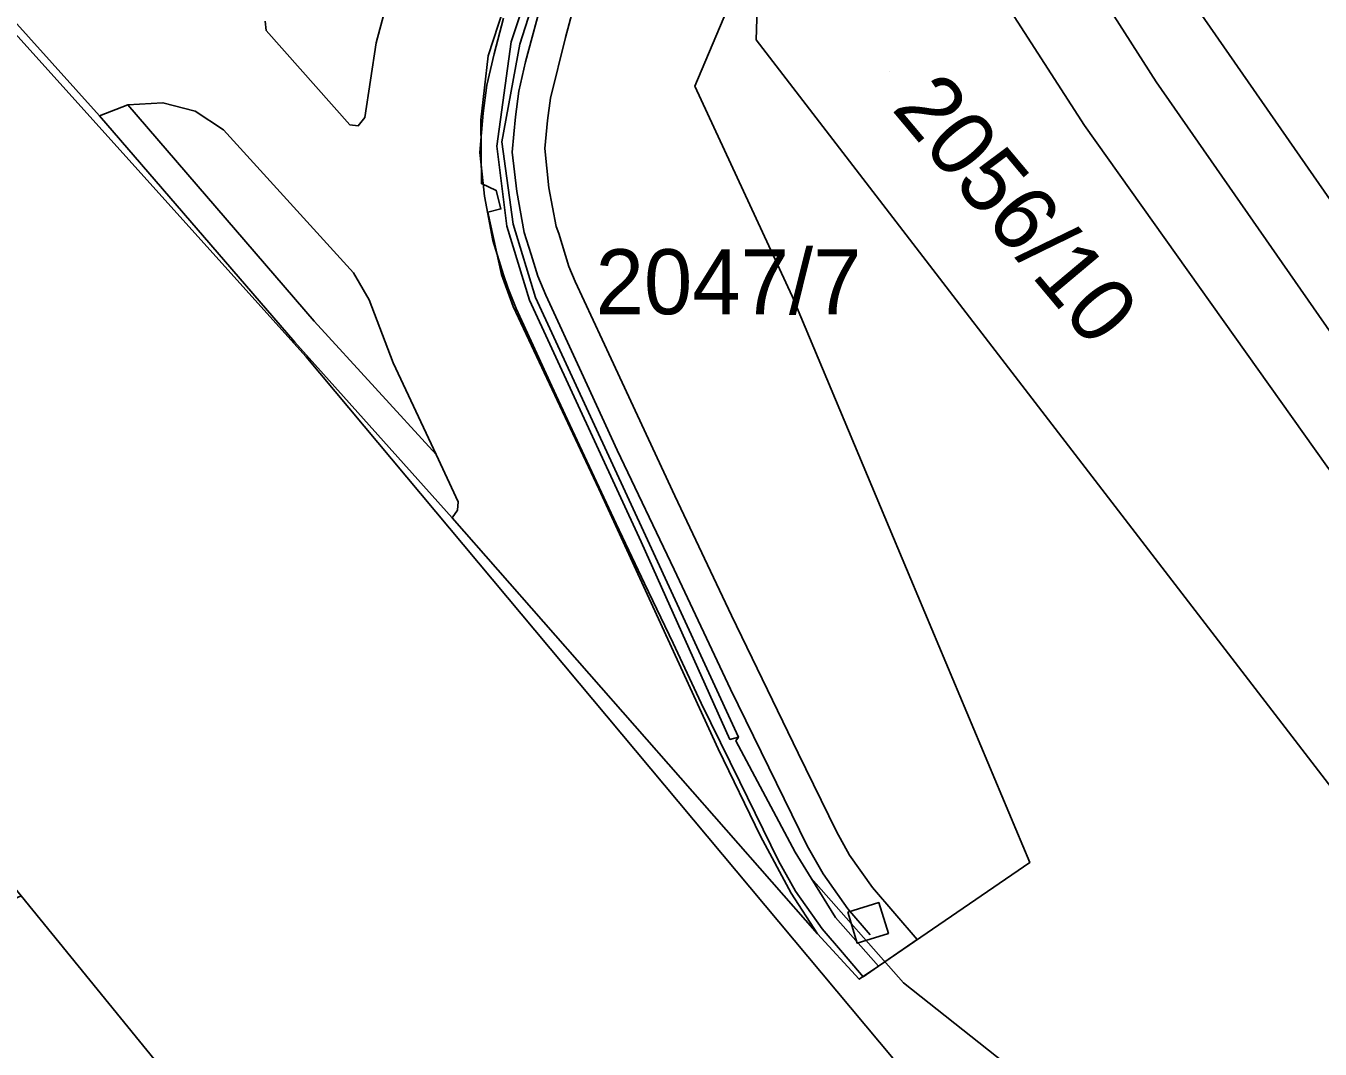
# Model space of a CAD drawing. Extents: x -263423 to -261326, y -1240067 to -1237864.
# Drawn here: x -262431 to -262391.16, y -1239409.19 to -1239377.69 of the extents above; entities that cross this region are included whole.
import ezdxf

# ---------------------------------------------------------------- set-up
doc = ezdxf.new("R2010")
doc.units = 0
for name, color, linetype in [('body_kn', 7, 'Continuous'), ('kladpar_druhypozemkov', 7, 'Continuous'), ('kladpar_hranice', 7, 'Continuous'), ('kladpar_parcelnecisla', 7, 'Continuous'), ('kladpar_plochy', 7, 'Continuous'), ('tarchy_linie', 7, 'Continuous'), ('zappar_hrandruhpozemk', 7, 'Continuous')]:
    doc.layers.add(name, color=color, linetype=linetype)

msp = doc.modelspace()

# ---------------------------------------------------------------- linework, layer by layer
at = {"layer": 'body_kn'}
for p, q in [((-262423.6, -1239377.84), (-262423.6, -1239377.84)), ((-262420.22, -1239378.22), (-262420.22, -1239378.22)), ((-262416.06, -1239378.19), (-262416.06, -1239378.19)), ((-262414.39, -1239378.05), (-262414.39, -1239378.05)), ((-262408.52, -1239378.12), (-262408.52, -1239378.12)), ((-262408.52, -1239378.12), (-262408.52, -1239378.12)), ((-262416.77, -1239378.62), (-262416.77, -1239378.62)), ((-262416.59, -1239378.56), (-262416.59, -1239378.56)), ((-262415.8, -1239378.26), (-262415.8, -1239378.26)), ((-262415.62, -1239378.8), (-262415.62, -1239378.8)), ((-262396.21, -1239379.42), (-262396.21, -1239379.42)), ((-262416.81, -1239379.52), (-262416.81, -1239379.52)), ((-262415.83, -1239379.7), (-262415.83, -1239379.7)), ((-262410.41, -1239379.55), (-262410.41, -1239379.55)), ((-262427.86, -1239380.13), (-262427.86, -1239380.13)), ((-262426.78, -1239380.06), (-262426.78, -1239380.06)), ((-262414.85, -1239379.92), (-262414.85, -1239379.92)), ((-262428.73, -1239380.46), (-262428.73, -1239380.46)), ((-262428.73, -1239380.46), (-262428.73, -1239380.46)), ((-262425.79, -1239380.32), (-262425.79, -1239380.32)), ((-262420.57, -1239380.52), (-262420.57, -1239380.52)), ((-262417, -1239380.59), (-262417, -1239380.59)), ((-262416.92, -1239380.38), (-262416.92, -1239380.38)), ((-262415.93, -1239380.49), (-262415.93, -1239380.49)), ((-262414.94, -1239380.61), (-262414.94, -1239380.61)), ((-262424.92, -1239380.89), (-262424.92, -1239380.89)), ((-262424.92, -1239380.89), (-262424.92, -1239380.89)), ((-262421.03, -1239380.74), (-262421.03, -1239380.74)), ((-262420.77, -1239380.77), (-262420.77, -1239380.77)), ((-262416.98, -1239380.98), (-262416.98, -1239380.98)), ((-262398.42, -1239380.76), (-262398.42, -1239380.76)), ((-262416.5, -1239381.4), (-262416.5, -1239381.4)), ((-262416.35, -1239381.26), (-262416.35, -1239381.26)), ((-262415.98, -1239381.03), (-262415.98, -1239381.03)), ((-262417.03, -1239381.59), (-262417.03, -1239381.59)), ((-262416.03, -1239381.58), (-262416.03, -1239381.58)), ((-262415.03, -1239381.47), (-262415.03, -1239381.47)), ((-262416.98, -1239382.55), (-262416.98, -1239382.55)), ((-262416.96, -1239382.26), (-262416.96, -1239382.26)), ((-262416.88, -1239382.94), (-262416.88, -1239382.94)), ((-262416.52, -1239382.76), (-262416.52, -1239382.76)), ((-262415.89, -1239382.79), (-262415.89, -1239382.79)), ((-262414.9, -1239382.68), (-262414.9, -1239382.68)), ((-262416.38, -1239383.33), (-262416.38, -1239383.33)), ((-262416.78, -1239383.43), (-262416.78, -1239383.43)), ((-262416, -1239383.8), (-262416, -1239383.8)), ((-262416.2, -1239383.86), (-262416.2, -1239383.86)), ((-262415.66, -1239384.05), (-262415.66, -1239384.05)), ((-262414.68, -1239383.87), (-262414.68, -1239383.87)), ((-262414.6, -1239384.09), (-262414.6, -1239384.09)), ((-262416.63, -1239384.3), (-262416.63, -1239384.3)), ((-262415.45, -1239384.73), (-262415.45, -1239384.73)), ((-262420.92, -1239385.3), (-262420.92, -1239385.3)), ((-262416.36, -1239385.35), (-262416.36, -1239385.35)), ((-262416.3, -1239385.36), (-262416.3, -1239385.36)), ((-262415.24, -1239385.4), (-262415.24, -1239385.4)), ((-262414.29, -1239385.1), (-262414.29, -1239385.1)), ((-262416.16, -1239385.78), (-262416.16, -1239385.78)), ((-262414.09, -1239385.56), (-262414.09, -1239385.56)), ((-262420.43, -1239386.13), (-262420.43, -1239386.13)), ((-262415.5, -1239386.14), (-262415.5, -1239386.14)), ((-262415.31, -1239386.06), (-262415.31, -1239386.06)), ((-262415, -1239385.98), (-262415, -1239385.98)), ((-262407.41, -1239386.01), (-262407.41, -1239386.01)), ((-262416, -1239386.33), (-262416, -1239386.33)), ((-262415.91, -1239386.39), (-262415.91, -1239386.39)), ((-262422.13, -1239386.78), (-262422.13, -1239386.78)), ((-262422.72, -1239387.43), (-262422.72, -1239387.43)), ((-262422.37, -1239387.88), (-262422.37, -1239387.88)), ((-262419.69, -1239388.07), (-262419.69, -1239388.07)), ((-262412.99, -1239387.94), (-262412.99, -1239387.94)), ((-262413.9, -1239388.36), (-262413.9, -1239388.36)), ((-262414.81, -1239388.78), (-262414.81, -1239388.78)), ((-262414.26, -1239389.97), (-262414.26, -1239389.97)), ((-262418.37, -1239390.89), (-262418.37, -1239390.89)), ((-262412.8, -1239390.75), (-262412.8, -1239390.75)), ((-262413.36, -1239391.94), (-262413.36, -1239391.94)), ((-262411.03, -1239392.16), (-262411.03, -1239392.16)), ((-262417.69, -1239392.34), (-262417.69, -1239392.34)), ((-262417.88, -1239392.84), (-262417.88, -1239392.84)), ((-262417.71, -1239392.6), (-262417.71, -1239392.6)), ((-262412.83, -1239393.02), (-262412.83, -1239393.02)), ((-262412.06, -1239393.58), (-262412.06, -1239393.58)), ((-262411.87, -1239393.51), (-262411.87, -1239393.51)), ((-262411.05, -1239394.43), (-262411.05, -1239394.43)), ((-262411.96, -1239394.86), (-262411.96, -1239394.86)), ((-262403.76, -1239394.73), (-262403.76, -1239394.73)), ((-262409.28, -1239395.84), (-262409.28, -1239395.84)), ((-262411.08, -1239396.7), (-262411.08, -1239396.7)), ((-262409.31, -1239398.11), (-262409.31, -1239398.11)), ((-262410.21, -1239398.54), (-262410.21, -1239398.54)), ((-262409.33, -1239399.66), (-262409.33, -1239399.66)), ((-262409.15, -1239399.7), (-262409.15, -1239399.7)), ((-262409.07, -1239399.59), (-262409.07, -1239399.59)), ((-262409.69, -1239399.95), (-262409.69, -1239399.95)), ((-262407.23, -1239400.08), (-262407.23, -1239400.08)), ((-262408.13, -1239400.52), (-262408.13, -1239400.52)), ((-262409.03, -1239400.96), (-262409.03, -1239400.96)), ((-262406.05, -1239402.49), (-262406.05, -1239402.49)), ((-262408.39, -1239402.64), (-262408.39, -1239402.64)), ((-262406.95, -1239402.93), (-262406.95, -1239402.93)), ((-262407.32, -1239403.13), (-262407.32, -1239403.13)), ((-262405.65, -1239403.22), (-262405.65, -1239403.22)), ((-262407.83, -1239403.39), (-262407.83, -1239403.39)), ((-262400.1, -1239403.45), (-262400.1, -1239403.45)), ((-262406.83, -1239403.93), (-262406.83, -1239403.93)), ((-262406.46, -1239403.79), (-262406.46, -1239403.79)), ((-262407.45, -1239404.39), (-262407.45, -1239404.39)), ((-262407.31, -1239404.33), (-262407.31, -1239404.33)), ((-262404.94, -1239404.22), (-262404.94, -1239404.22)), ((-262405.7, -1239404.87), (-262405.7, -1239404.87)), ((-262404.75, -1239404.68), (-262404.75, -1239404.68)), ((-262406.08, -1239405.14), (-262406.08, -1239405.14)), ((-262405.7, -1239404.97), (-262405.7, -1239404.97)), ((-262405.7, -1239404.97), (-262405.7, -1239404.97)), ((-262406.63, -1239405.64), (-262406.63, -1239405.64)), ((-262406.63, -1239405.64), (-262406.63, -1239405.64)), ((-262406.49, -1239405.49), (-262406.49, -1239405.49)), ((-262405.01, -1239405.67), (-262405.01, -1239405.67)), ((-262404.45, -1239405.63), (-262404.45, -1239405.63)), ((-262405.41, -1239405.93), (-262405.41, -1239405.93)), ((-262403.57, -1239405.82), (-262403.57, -1239405.82)), ((-262405.86, -1239406.22), (-262405.86, -1239406.22)), ((-262404.76, -1239406.64), (-262404.76, -1239406.64)), ((-262405.35, -1239407.04), (-262405.35, -1239407.04)), ((-262405.23, -1239406.96), (-262405.23, -1239406.96)), ((-262405.23, -1239406.96), (-262405.23, -1239406.96)), ((-262403.99, -1239407.15), (-262403.99, -1239407.15))]:
    msp.add_line(p, q, dxfattribs=at)
at = {"layer": 'kladpar_druhypozemkov'}
for p, q in [((-262404.42, -1239379.09), (-262404.42, -1239379.09)), ((-262408.56, -1239384.66), (-262408.56, -1239384.66))]:
    msp.add_line(p, q, dxfattribs=at)
at = {"layer": 'kladpar_hranice'}
for points in [[(-262537.04, -1239201.38), (-262530.63, -1239212.83), (-262524.98, -1239221.66), (-262515.95, -1239238.18), (-262513.22, -1239243.64), (-262488.7, -1239296.05), (-262477.52, -1239319.89), (-262470.28, -1239332.31), (-262460.88, -1239345.09), (-262460.45, -1239345.57), (-262456.47, -1239349.99), (-262422.37, -1239387.88), (-262384.87, -1239432.71), (-262381.9, -1239440.83), (-262378.54, -1239440.24), (-262365.57, -1239456.11), (-262343.98, -1239472.44), (-262339.39, -1239475.05), (-262313.57, -1239504.2), (-262300.8, -1239514.92), (-262285.68, -1239520.13), (-262283.16, -1239520.7)], [(-262400.37, -1239447.19), (-262403.09, -1239439.19), (-262406.28, -1239435.02), (-262431.14, -1239404.47), (-262444.5, -1239388.16), (-262453.57, -1239376.9), (-262453.96, -1239376.39), (-262466.68, -1239360.07), (-262479.85, -1239343.05), (-262485.49, -1239333.68), (-262493.44, -1239318.98), (-262509.28, -1239286.75), (-262518.34, -1239268.95), (-262530.05, -1239244.29), (-262540.43, -1239222.84)], [(-262380.57, -1239401.22), (-262388.95, -1239389.85), (-262396.21, -1239379.42), (-262403.05, -1239368.71), (-262408.41, -1239358.83), (-262413.39, -1239348.75), (-262415.28, -1239344.13), (-262401.76, -1239343.6), (-262400, -1239346.23), (-262396.7, -1239349.84), (-262392.24, -1239352.4), (-262387.21, -1239353.44), (-262382.34, -1239352.93), (-262377.66, -1239350.97), (-262373.76, -1239347.51), (-262371.24, -1239343.1), (-262351.71, -1239342.8), (-262360.36, -1239372.61), (-262368.35, -1239399.72), (-262380.57, -1239401.22)], [(-262408.52, -1239378.12), (-262408.16, -1239366.75), (-262415.23, -1239353.08), (-262417.91, -1239348.03), (-262418.11, -1239347.65), (-262418.93, -1239347.97), (-262420.97, -1239344.36), (-262418.6, -1239344.27), (-262417.78, -1239344.23), (-262415.55, -1239349.92), (-262410.69, -1239360.04), (-262405.39, -1239369.94), (-262398.42, -1239380.76), (-262390.96, -1239391.25), (-262383.47, -1239401.57), (-262381.56, -1239403.87), (-262374.76, -1239412.02), (-262381.4, -1239413.39), (-262408.52, -1239378.12)], [(-262380.57, -1239401.22), (-262383.47, -1239401.57), (-262390.96, -1239391.25), (-262398.42, -1239380.76), (-262405.39, -1239369.94), (-262410.69, -1239360.04), (-262415.55, -1239349.92), (-262417.78, -1239344.23), (-262415.28, -1239344.13), (-262413.39, -1239348.75), (-262408.41, -1239358.83), (-262403.05, -1239368.71), (-262396.21, -1239379.42), (-262388.95, -1239389.85), (-262380.57, -1239401.22)], [(-262437.49, -1239355.29), (-262424.78, -1239350.18), (-262424.12, -1239349.92), (-262419.4, -1239348.15), (-262418.93, -1239347.97), (-262418.11, -1239347.65), (-262417.91, -1239348.03), (-262415.23, -1239353.08), (-262408.16, -1239366.75), (-262408.52, -1239378.12), (-262381.4, -1239413.39)], [(-262456.47, -1239349.99), (-262454.58, -1239349.11), (-262432.83, -1239374.3), (-262432.91, -1239374.26), (-262434.1, -1239373.29), (-262434.82, -1239372.55), (-262435.86, -1239371.39), (-262436.45, -1239371.82), (-262435.29, -1239373.1), (-262434.66, -1239373.87), (-262428.73, -1239380.46), (-262422.72, -1239387.43), (-262417.88, -1239392.84), (-262406.63, -1239405.64), (-262405.35, -1239407.04), (-262404.76, -1239406.64), (-262406.08, -1239405.14), (-262406.83, -1239403.93), (-262403.99, -1239407.15), (-262377.98, -1239427.75)], [(-262384.87, -1239432.71), (-262422.37, -1239387.88), (-262456.47, -1239349.99)], [(-262412.9, -1239369.22), (-262415.8, -1239378.26), (-262416.35, -1239381.26), (-262416, -1239383.8), (-262415.31, -1239386.06), (-262411.87, -1239393.51), (-262409.07, -1239399.59), (-262409.15, -1239399.7), (-262407.32, -1239403.13), (-262406.83, -1239403.93), (-262406.08, -1239405.14), (-262404.76, -1239406.64), (-262405.35, -1239407.04), (-262406.63, -1239405.64), (-262417.88, -1239392.84), (-262422.72, -1239387.43), (-262428.73, -1239380.46), (-262434.66, -1239373.87)], [(-262377.98, -1239427.75), (-262403.99, -1239407.15), (-262406.83, -1239403.93), (-262407.32, -1239403.13), (-262409.15, -1239399.7), (-262409.07, -1239399.59), (-262411.87, -1239393.51), (-262415.31, -1239386.06), (-262416, -1239383.8), (-262416.35, -1239381.26), (-262415.8, -1239378.26), (-262412.9, -1239369.22)], [(-262452.01, -1239413.83), (-262431.14, -1239404.47), (-262406.28, -1239435.02)]]:
    msp.add_lwpolyline(points, dxfattribs=at)
at = {"layer": 'kladpar_plochy'}
for points in [[(-262537.04, -1239201.38), (-262530.63, -1239212.83), (-262524.98, -1239221.66), (-262515.95, -1239238.18), (-262513.22, -1239243.64), (-262488.7, -1239296.05), (-262477.52, -1239319.89), (-262470.28, -1239332.31), (-262460.88, -1239345.09), (-262460.45, -1239345.57), (-262456.47, -1239349.99), (-262422.37, -1239387.88), (-262384.87, -1239432.71), (-262381.9, -1239440.83), (-262378.54, -1239440.24), (-262365.57, -1239456.11)], [(-262400.37, -1239447.19), (-262403.09, -1239439.19), (-262406.28, -1239435.02), (-262431.14, -1239404.47), (-262444.5, -1239388.16), (-262453.57, -1239376.9), (-262453.96, -1239376.39), (-262466.68, -1239360.07), (-262479.85, -1239343.05), (-262485.49, -1239333.68), (-262493.44, -1239318.98), (-262509.28, -1239286.75), (-262518.34, -1239268.95), (-262530.05, -1239244.29), (-262540.43, -1239222.84)], [(-262437.49, -1239355.29), (-262424.78, -1239350.18), (-262424.12, -1239349.92), (-262419.4, -1239348.15), (-262418.93, -1239347.97), (-262418.11, -1239347.65), (-262417.91, -1239348.03), (-262415.23, -1239353.08), (-262408.16, -1239366.75), (-262408.52, -1239378.12), (-262381.4, -1239413.39)], [(-262412.9, -1239369.22), (-262415.8, -1239378.26), (-262416.35, -1239381.26), (-262416, -1239383.8), (-262415.31, -1239386.06), (-262411.87, -1239393.51), (-262409.07, -1239399.59), (-262409.15, -1239399.7), (-262407.32, -1239403.13), (-262406.83, -1239403.93), (-262406.08, -1239405.14), (-262404.76, -1239406.64), (-262405.35, -1239407.04), (-262406.63, -1239405.64), (-262417.88, -1239392.84), (-262422.72, -1239387.43), (-262428.73, -1239380.46), (-262434.66, -1239373.87)], [(-262377.98, -1239427.75), (-262403.99, -1239407.15), (-262406.83, -1239403.93), (-262407.32, -1239403.13), (-262409.15, -1239399.7), (-262409.07, -1239399.59), (-262411.87, -1239393.51), (-262415.31, -1239386.06), (-262416, -1239383.8), (-262416.35, -1239381.26), (-262415.8, -1239378.26), (-262412.9, -1239369.22)], [(-262452.01, -1239413.83), (-262431.14, -1239404.47), (-262406.28, -1239435.02)]]:
    msp.add_lwpolyline(points, dxfattribs=at)
for points in [[(-262380.57, -1239401.22), (-262388.95, -1239389.85), (-262396.21, -1239379.42), (-262403.05, -1239368.71), (-262408.41, -1239358.83), (-262413.39, -1239348.75), (-262415.28, -1239344.13), (-262401.76, -1239343.6), (-262400, -1239346.23), (-262396.7, -1239349.84), (-262392.24, -1239352.4), (-262387.21, -1239353.44), (-262382.34, -1239352.93), (-262377.66, -1239350.97), (-262373.76, -1239347.51), (-262371.24, -1239343.1), (-262351.71, -1239342.8), (-262360.36, -1239372.61), (-262368.35, -1239399.72)], [(-262408.52, -1239378.12), (-262408.16, -1239366.75), (-262415.23, -1239353.08), (-262417.91, -1239348.03), (-262418.11, -1239347.65), (-262418.93, -1239347.97), (-262420.97, -1239344.36), (-262418.6, -1239344.27), (-262417.78, -1239344.23), (-262415.55, -1239349.92), (-262410.69, -1239360.04), (-262405.39, -1239369.94), (-262398.42, -1239380.76), (-262390.96, -1239391.25), (-262383.47, -1239401.57), (-262381.56, -1239403.87), (-262374.76, -1239412.02), (-262381.4, -1239413.39)], [(-262380.57, -1239401.22), (-262383.47, -1239401.57), (-262390.96, -1239391.25), (-262398.42, -1239380.76), (-262405.39, -1239369.94), (-262410.69, -1239360.04), (-262415.55, -1239349.92), (-262417.78, -1239344.23), (-262415.28, -1239344.13), (-262413.39, -1239348.75), (-262408.41, -1239358.83), (-262403.05, -1239368.71), (-262396.21, -1239379.42), (-262388.95, -1239389.85)], [(-262456.47, -1239349.99), (-262454.58, -1239349.11), (-262432.83, -1239374.3), (-262432.91, -1239374.26), (-262434.1, -1239373.29), (-262434.82, -1239372.55), (-262435.86, -1239371.39), (-262436.45, -1239371.82), (-262435.29, -1239373.1), (-262434.66, -1239373.87), (-262428.73, -1239380.46), (-262422.72, -1239387.43), (-262417.88, -1239392.84), (-262406.63, -1239405.64), (-262405.35, -1239407.04), (-262404.76, -1239406.64), (-262406.08, -1239405.14), (-262406.83, -1239403.93), (-262403.99, -1239407.15), (-262377.98, -1239427.75), (-262376.33, -1239430.08), (-262380.95, -1239431.22), (-262384.87, -1239432.71), (-262422.37, -1239387.88)]]:
    msp.add_lwpolyline(points, close=True, dxfattribs=at)
at = {"layer": 'tarchy_linie'}
for points in [[(-262408.41, -1239374.81), (-262410.41, -1239379.55), (-262407.41, -1239386.01), (-262403.76, -1239394.73), (-262400.1, -1239403.45), (-262404.76, -1239406.64), (-262406.08, -1239405.14), (-262406.83, -1239403.93), (-262407.32, -1239403.13), (-262409.15, -1239399.7), (-262409.07, -1239399.59), (-262411.87, -1239393.51), (-262415.31, -1239386.06), (-262416, -1239383.8), (-262416.35, -1239381.26), (-262415.8, -1239378.26), (-262412.9, -1239369.22)], [(-262415.08, -1239376.78), (-262415.62, -1239378.8), (-262415.83, -1239379.7), (-262415.93, -1239380.49), (-262415.98, -1239381.03), (-262416.03, -1239381.58), (-262415.89, -1239382.79), (-262415.66, -1239384.05), (-262415.45, -1239384.73), (-262415.24, -1239385.4), (-262415, -1239385.98), (-262413.9, -1239388.36), (-262412.8, -1239390.75), (-262411.05, -1239394.43), (-262409.31, -1239398.11), (-262408.13, -1239400.52), (-262406.95, -1239402.93), (-262406.46, -1239403.79), (-262405.7, -1239404.87), (-262405.01, -1239405.67)], [(-262414.12, -1239377.06), (-262414.39, -1239378.05), (-262414.85, -1239379.92), (-262414.94, -1239380.61), (-262415.03, -1239381.47), (-262414.9, -1239382.68), (-262414.68, -1239383.87), (-262414.6, -1239384.09), (-262414.29, -1239385.1), (-262414.09, -1239385.56), (-262412.99, -1239387.94), (-262411.03, -1239392.16), (-262409.28, -1239395.84), (-262407.23, -1239400.08), (-262406.05, -1239402.49), (-262405.65, -1239403.22), (-262404.94, -1239404.22), (-262403.57, -1239405.82), (-262404.76, -1239406.64), (-262405.23, -1239406.96)], [(-262405.23, -1239406.96), (-262405.86, -1239406.22), (-262406.49, -1239405.49), (-262407.31, -1239404.33), (-262407.83, -1239403.39), (-262409.03, -1239400.96), (-262410.21, -1239398.54), (-262411.08, -1239396.7), (-262411.96, -1239394.86), (-262412.83, -1239393.02), (-262414.26, -1239389.97), (-262414.81, -1239388.78), (-262415.91, -1239386.39), (-262416.16, -1239385.78), (-262416.3, -1239385.36), (-262416.63, -1239384.3), (-262416.88, -1239382.94), (-262416.96, -1239382.26), (-262417.03, -1239381.59), (-262416.98, -1239380.98), (-262416.92, -1239380.38), (-262416.81, -1239379.52), (-262416.59, -1239378.56), (-262416.3, -1239377.46)], [(-262405.7, -1239404.97), (-262404.75, -1239404.68), (-262404.45, -1239405.63), (-262405.41, -1239405.93), (-262405.7, -1239404.97)]]:
    msp.add_lwpolyline(points, dxfattribs=at)
at = {"layer": 'zappar_hrandruhpozemk'}
for p, q in [((-262413.08, -1239369.16), (-262416.06, -1239378.19)), ((-262428.73, -1239380.46), (-262427.86, -1239380.13)), ((-262418.37, -1239390.89), (-262422.13, -1239386.78)), ((-262418.37, -1239390.89), (-262417.69, -1239392.34))]:
    msp.add_line(p, q, dxfattribs=at)
for points in [[(-262376.29, -1239398.83), (-262379.58, -1239399.27), (-262399.65, -1239370.39)], [(-262406.63, -1239405.64), (-262407.45, -1239404.39), (-262408.39, -1239402.64), (-262409.69, -1239399.95), (-262413.36, -1239391.94), (-262416, -1239386.33), (-262416.36, -1239385.35), (-262416.78, -1239383.43), (-262416.38, -1239383.33), (-262416.52, -1239382.76), (-262416.98, -1239382.55), (-262417, -1239380.59), (-262416.77, -1239378.62), (-262416.15, -1239376.69), (-262414.61, -1239371.9)], [(-262419.36, -1239373.07), (-262419.06, -1239373.04), (-262418.94, -1239373.09), (-262418.84, -1239373.4), (-262419.7, -1239376.3), (-262420.22, -1239378.22), (-262420.57, -1239380.52), (-262420.77, -1239380.77), (-262421.03, -1239380.74), (-262423.6, -1239377.84), (-262423.63, -1239377.55)], [(-262416.06, -1239378.19), (-262416.5, -1239381.4), (-262416.2, -1239383.86), (-262415.5, -1239386.14), (-262412.06, -1239393.58), (-262409.33, -1239399.66), (-262409.07, -1239399.59)], [(-262422.13, -1239386.78), (-262427.86, -1239380.13), (-262426.78, -1239380.06), (-262425.79, -1239380.32), (-262424.92, -1239380.89)], [(-262424.92, -1239380.89), (-262420.92, -1239385.3), (-262420.43, -1239386.13), (-262419.69, -1239388.07), (-262418.37, -1239390.89)], [(-262417.69, -1239392.34), (-262417.71, -1239392.6), (-262417.88, -1239392.84)]]:
    msp.add_lwpolyline(points, dxfattribs=at)

# ---------------------------------------------------------------- texts
at = {"layer": 'kladpar_parcelnecisla'}
msp.add_text('2056/10', height=2, rotation=310, dxfattribs=at).set_placement((-262404.383, -1239380.253))
msp.add_text('2047/7', height=2, dxfattribs=at).set_placement((-262413.464, -1239386.57))

doc.saveas('drawing.dxf')
